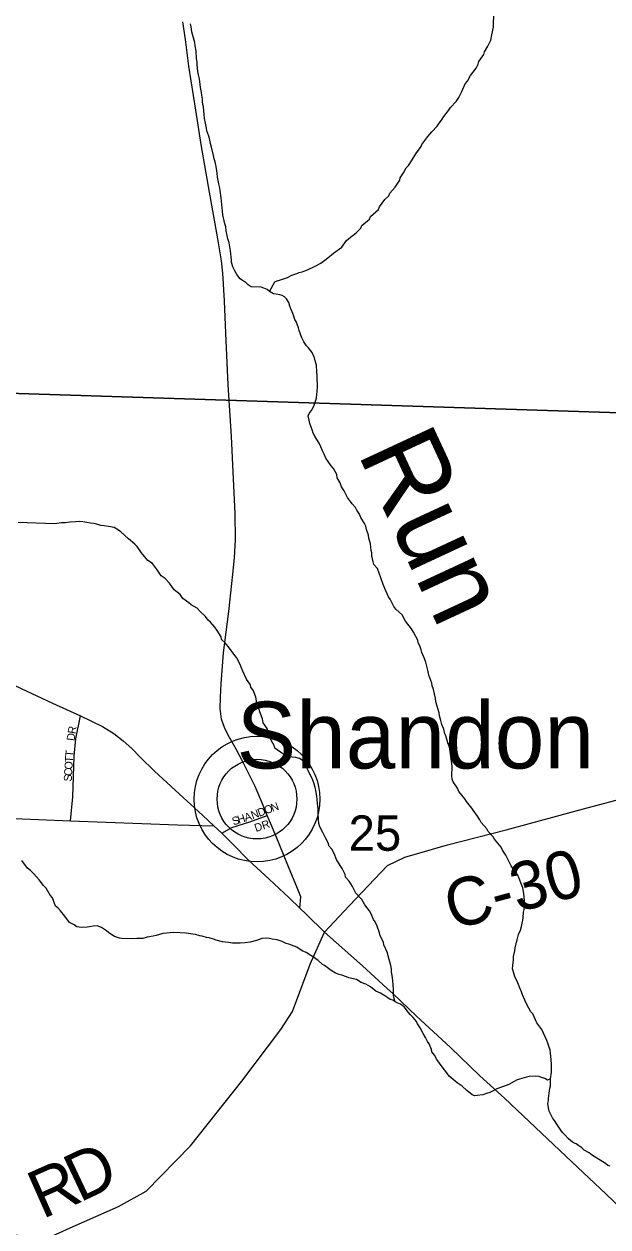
# Model space of a CAD drawing. Extents: x 1310247 to 1552180, y 377264 to 706493.
# Drawn here: x 1340929 to 1344576, y 488266 to 495782 of the extents above; entities that cross this region are included whole.
import ezdxf

# ---------------------------------------------------------------- set-up
doc = ezdxf.new("R2010")
doc.units = 0
for name, color, linetype in [('GM_X_County_Road', 7, 'Continuous'), ('GM_X_County_Road_Text', 7, 'Continuous'), ('GM_X_Minor_River', 7, 'Continuous'), ('GM_X_Minor_River_Text', 7, 'Continuous'), ('GM_X_Section', 7, 'Continuous'), ('GM_X_Section_Text', 7, 'Continuous'), ('GM_X_State_Route', 7, 'Continuous'), ('GM_X_Township_Subdivision', 7, 'Continuous'), ('GM_X_Township_Subdivision_Text', 7, 'Continuous'), ('GM_X_Unincorporated', 7, 'Continuous'), ('GM_X_Unincorporated_Location', 7, 'Continuous'), ('GM_X_Unincorporated_Text', 7, 'Continuous')]:
    doc.layers.add(name, color=color, linetype=linetype)

msp = doc.modelspace()

# ---------------------------------------------------------------- linework, layer by layer
at = {"layer": 'GM_X_County_Road'}
for points in [[(1342806.3, 490108.5), (1342959.4, 490272.5), (1343199.5, 490524.4), (1343306.6, 490576.7), (1343574.9, 490654), (1343940.4, 490747.9), (1344447, 490885.7), (1344950.3, 491017.8), (1345186.2, 491085.1), (1345319.9, 491149)], [(1335017.6, 491014.7), (1335159, 491012.6), (1336186.1, 490978.9), (1337073.9, 490951.2), (1337926, 490924.2), (1338970.3, 490886.2), (1339595.9, 490862.2), (1340611.3, 490828.4), (1341219.1, 490803.3), (1341887.7, 490778.7), (1342113.4, 490772.7)], [(1341064, 488190.7), (1341236, 488267.8), (1341518.4, 488394), (1341692.4, 488489.8), (1341969.4, 488773), (1342289.9, 489177.4), (1342533.4, 489499.5), (1342605.4, 489612), (1342716.2, 489908), (1342806.3, 490108.5)]]:
    msp.add_lwpolyline(points, dxfattribs=at)
at = {"layer": 'GM_X_Minor_River'}
for points in [[(1342461.8, 494110.4), (1342495.7, 494171.5), (1342509.9, 494177.1), (1342530.2, 494184.5), (1342574.8, 494199.3), (1342601.3, 494212.5), (1342633.7, 494223.6), (1342647.9, 494229.2), (1342666.1, 494234.6), (1342698.6, 494245.7), (1342747.4, 494270.3), (1342782.1, 494289.3), (1342808.7, 494306.6), (1342827.2, 494322.1), (1342862.2, 494351.1), (1342913.4, 494387.7), (1342940.7, 494427), (1342957.2, 494442.5), (1343004.3, 494477.2), (1343033.3, 494506.5), (1343039.8, 494524.3), (1343087.1, 494563), (1343093.7, 494580.9), (1343143.1, 494623.5), (1343149.6, 494639.4), (1343183, 494686.5), (1343207.8, 494709.8), (1343214.3, 494725.7), (1343247.5, 494762.8), (1343276.9, 494808), (1343279.3, 494822), (1343298.3, 494853.5), (1343315.2, 494883.1), (1343329.7, 494898.7), (1343352.8, 494934.1), (1343376, 494971.5), (1343409.4, 495016.7), (1343413.8, 495030.6), (1343438.9, 495063.9), (1343451.4, 495079.6), (1343476.3, 495108.9), (1343509.5, 495144), (1343517.9, 495157.8), (1343540.8, 495187.2), (1343551.4, 495205), (1343580.5, 495242.2), (1343593.2, 495261.9), (1343628.4, 495298.9), (1343645.2, 495324.5), (1343664.3, 495362), (1343683.8, 495409.6), (1343698.3, 495425.2), (1343717.4, 495460.7), (1343752.9, 495507.8), (1343765.6, 495531.5), (1343770.1, 495549.4), (1343801.5, 495592.6), (1343806, 495608.5), (1343825.1, 495644), (1343844.2, 495681.6), (1343851.2, 495715.5), (1343860.6, 495763.3), (1343863.4, 495857.5)], [(1342062.9, 495163.2), (1342055.7, 495191.5), (1342054.5, 495217.6), (1342049.8, 495265.9), (1342046.2, 495280), (1342042.8, 495298.2), (1342043.2, 495312.2), (1342039.9, 495338.4), (1342036.4, 495354.5), (1342031.3, 495386.8), (1342029.8, 495404.9), (1342024.8, 495441.1), (1342017.5, 495465.4), (1342014.1, 495485.6), (1342009.4, 495529.8), (1342009.8, 495543.9), (1342006.5, 495568), (1342003.7, 495612.2), (1341996.7, 495646.5), (1341995.3, 495666.6), (1341982.5, 495711.2), (1341977.1, 495733.4), (1341972.1, 495765.6), (1341968.6, 495783.8)], [(1343055.9, 492660.6), (1343033, 492699.4), (1343023.5, 492719.7), (1343008.2, 492744.2), (1342998.6, 492760.6), (1342979.3, 492785.2), (1342967.6, 492799.6), (1342950.3, 492824.2), (1342929.4, 492864.9), (1342912.1, 492891.5), (1342902.8, 492915.9), (1342885.6, 492946.5), (1342882.2, 492968.6), (1342861.2, 493005.4), (1342847.6, 493021.8), (1342828.4, 493048.5), (1342814.9, 493068.9), (1342803.6, 493095.3), (1342792.2, 493115.7), (1342782.8, 493140.1), (1342775.3, 493158.4), (1342744.7, 493207.4), (1342735.2, 493225.7), (1342727.7, 493246), (1342714.8, 493286.5), (1342709.4, 493306.7), (1342704.2, 493335), (1342710.6, 493348.8), (1342729.4, 493374.3), (1342740.2, 493400.1), (1342751.2, 493431.8), (1342755.6, 493447.8), (1342758.8, 493487.8), (1342761.6, 493513.8), (1342762, 493529.8), (1342759.1, 493566), (1342759.7, 493586), (1342758.4, 493610.1), (1342755.5, 493650.3), (1342748.3, 493678.6), (1342742.8, 493696.8), (1342727.7, 493729.4), (1342706.5, 493760.1), (1342692.8, 493772.5), (1342677.5, 493797.1), (1342664.2, 493821.5), (1342647.4, 493868.2), (1342643.9, 493884.3), (1342629, 493922.9), (1342621.3, 493937.1), (1342612.1, 493963.5), (1342602.6, 493983.8), (1342595.1, 494002.1), (1342589.6, 494020.3), (1342582.3, 494042.6), (1342568.9, 494065.1), (1342555.2, 494077.5), (1342541.4, 494085.9), (1342527.5, 494090.4), (1342503.5, 494095.1), (1342487.5, 494097.6), (1342461.8, 494110.4), (1342448.1, 494122.8), (1342426.3, 494131.5), (1342410.4, 494138), (1342348.3, 494139.8), (1342328.5, 494152.5), (1342313, 494169), (1342293.2, 494179.6), (1342279.5, 494190), (1342258.2, 494216.8), (1342244.8, 494241.2), (1342233.5, 494265.6), (1342224.3, 494294), (1342224.7, 494308), (1342218.3, 494364.4), (1342209.7, 494414.8), (1342202.5, 494441), (1342191.8, 494489.5), (1342188.6, 494515.7), (1342183.1, 494533.9), (1342170.7, 494590.4), (1342169.3, 494612.5), (1342163.1, 494674.9), (1342159.7, 494697), (1342153.1, 494743.4), (1342149.7, 494767.5), (1342146.2, 494783.7), (1342137.4, 494826.1), (1342134.1, 494850.2), (1342129.3, 494892.5), (1342122.1, 494920.8), (1342116.7, 494941), (1342113.2, 494961.2), (1342098.7, 495013.8), (1342093.3, 495036), (1342086.2, 495066.3), (1342082.6, 495082.4), (1342069.5, 495114.9), (1342068, 495131), (1342062.9, 495163.2)], [(1341730.1, 492411.4), (1341702.5, 492430.3), (1341661.7, 492477.6), (1341634.8, 492518.6), (1341621.2, 492533), (1341582, 492566.3), (1341533.1, 492609.8), (1341519.4, 492620.3), (1341491.7, 492637.2), (1341455.8, 492642.2), (1341429.8, 492647), (1341407.8, 492649.7), (1341389.9, 492656.2), (1341366, 492661), (1341344, 492663.6), (1341320, 492668.4), (1341296, 492671.1), (1341274, 492673.8), (1341249.9, 492672.5), (1341213.7, 492669.5), (1341185.5, 492666.4), (1341163.4, 492665), (1341119.1, 492660.3), (1340892.5, 492667.1)], [(1344023.8, 489763.5), (1344018.3, 489781.7), (1344010.6, 489796), (1343995.6, 489830.5), (1343980.9, 489879.1), (1343981.5, 489899.1), (1343986.6, 489935.1), (1343987.1, 489955.1), (1343994.2, 489991), (1343996.7, 490009), (1344005.8, 490044.8), (1344008.3, 490060.8), (1344017.2, 490092.6), (1344030.1, 490120.3), (1344036.7, 490142.2), (1344041.4, 490164.1), (1344043.9, 490182.1), (1344046.4, 490198), (1344049.3, 490232.1), (1344051.9, 490250), (1344054.3, 490266), (1344055.4, 490304.1), (1344050.8, 490350.3), (1344043.7, 490384.7), (1344036.3, 490404.9), (1344021.3, 490443.5), (1344012, 490467.8), (1343998.4, 490482.3), (1343971.5, 490523.2), (1343962, 490543.5), (1343939.2, 490588.4), (1343918.1, 490621.1), (1343908.6, 490639.4), (1343867.9, 490688.8), (1343860.3, 490703), (1343827.1, 490736.1), (1343819.6, 490754.4), (1343784.6, 490793.5), (1343775, 490809.9), (1343761.6, 490832.3), (1343734.6, 490869.3), (1343725, 490883.6), (1343692, 490924.7), (1343682.5, 490941), (1343645.7, 490986.2), (1343636.3, 491008.6), (1343609.3, 491047.5), (1343603.7, 491063.7), (1343600.3, 491083.9), (1343602.1, 491144), (1343600.6, 491162.1), (1343595.8, 491206.4), (1343590.9, 491242.6), (1343585.5, 491264.8), (1343576.2, 491291.2), (1343572.6, 491305.3), (1343563.4, 491333.7), (1343557.8, 491347.9), (1343550.6, 491376.2), (1343539.4, 491404.6), (1343532.1, 491430.9), (1343524.9, 491459.2), (1343521.4, 491477.4), (1343501.3, 491546.1), (1343500, 491570.3), (1343487.5, 491624.8), (1343478.1, 491647.1), (1343476.6, 491663.2), (1343458, 491713.9), (1343450.9, 491744.2), (1343438.3, 491794.7), (1343429, 491821.1), (1343413.9, 491855.6), (1343410.4, 491871.8), (1343401.1, 491898.1), (1343391.6, 491916.5), (1343388.1, 491932.6), (1343361.4, 491981.6), (1343350, 492004), (1343311.2, 492051.3), (1343299.8, 492073.7), (1343292.2, 492087.9), (1343251.2, 492125.3), (1343239.6, 492143.6), (1343214.9, 492188.5), (1343205.2, 492202.8), (1343188.3, 492241.5), (1343171.3, 492280.1), (1343158.5, 492322.6), (1343136.1, 492379.4), (1343112.8, 492406.2), (1343109.2, 492422.3), (1343102.3, 492458.6), (1343100.8, 492478.7), (1343097.2, 492492.9), (1343092.4, 492535.1), (1343083.4, 492569.5), (1343079.9, 492587.7), (1343068.9, 492624.1), (1343063.5, 492644.3), (1343055.9, 492660.6)], [(1343246.4, 489672.4), (1343240.9, 489692.6), (1343237.5, 489712.8), (1343236, 489730.8), (1343236.6, 489748.9), (1343235.4, 489779), (1343232.1, 489803.2), (1343230.7, 489823.3), (1343223.8, 489861.6), (1343224.2, 489877.6), (1343220.8, 489899.8), (1343202.5, 489960.5), (1343199, 489978.7), (1343176.4, 490029.5), (1343174.9, 490045.6), (1343153.9, 490084.3), (1343148.5, 490104.5), (1343133.6, 490145.1), (1343122.3, 490171.5), (1343110.8, 490187.9), (1343095.8, 490226.5), (1343086.2, 490240.8), (1343057.2, 490277.8), (1343038.1, 490312.4), (1343001.1, 490351.6), (1342980.2, 490392.4), (1342959.1, 490427.1), (1342937.7, 490451.8), (1342934.2, 490468), (1342915.2, 490506.6), (1342903.7, 490525), (1342880.7, 490561.8), (1342865.7, 490598.4), (1342850.5, 490626.9), (1342833, 490647.5), (1342831.4, 490661.6), (1342812.4, 490698.3), (1342795.3, 490730.9), (1342776.2, 490765.5), (1342770.8, 490787.8), (1342767.5, 490811.9), (1342766.6, 490848.1), (1342765.4, 490876.2), (1342764, 490896.3), (1342762.3, 490910.4), (1342759.1, 490938.5), (1342757.7, 490956.6), (1342750.7, 490995), (1342747.2, 491011.1), (1342738, 491041.5), (1342728.8, 491067.8), (1342719.2, 491082.1), (1342704.2, 491118.7), (1342687, 491151.3), (1342671.7, 491177.8), (1342650.1, 491192.5), (1342626.2, 491199.2), (1342604.2, 491201.9), (1342588.2, 491204.4), (1342570.2, 491206.9), (1342544.6, 491221.8), (1342495.4, 491257.3), (1342491.9, 491273.5), (1342463.2, 491322.5), (1342446.8, 491381.1), (1342421.7, 491416), (1342418.4, 491440.1), (1342401.6, 491484.8), (1342392.4, 491513.1), (1342384.9, 491529.4), (1342376.2, 491575.8), (1342361.3, 491616.3), (1342345.9, 491638.9), (1342342.3, 491653), (1342319.3, 491689.8), (1342294.6, 491738.7), (1342285.3, 491763), (1342277.8, 491781.3), (1342254.9, 491824.1), (1342239.5, 491844.6), (1342212.4, 491881.5), (1342185.4, 491916.4), (1342161.9, 491937.2), (1342160.3, 491953.3), (1342135.4, 491992.1), (1342119.9, 492012.7), (1342092.8, 492045.6), (1342079.1, 492058), (1342061.7, 492080.6), (1342028.4, 492111.7), (1342011, 492132.2), (1341973.4, 492153.4), (1341957.8, 492165.9), (1341920.4, 492193.1), (1341903.1, 492217.7), (1341865.8, 492246.9), (1341836.9, 492287.9), (1341809.7, 492318.8), (1341786.1, 492335.5), (1341755.2, 492378.6), (1341730.1, 492411.4)], [(1341698.5, 490075.7), (1341670.2, 490068.5), (1341656.2, 490068.9), (1341634.1, 490067.6), (1341605.9, 490066.4), (1341539.8, 490068.4), (1341525.8, 490070.8), (1341493.9, 490079.8), (1341458.5, 490102.9), (1341442.8, 490115.4), (1341413.3, 490136.4), (1341385.5, 490147.2), (1341361.4, 490145.9), (1341337.1, 490140.6), (1341323, 490139.1), (1341296.9, 490137.8), (1341272.8, 490138.6), (1341258.9, 490141), (1341241.2, 490153.5), (1341213.5, 490168.4), (1341182.5, 490207.5), (1341155.4, 490240.3), (1341139.8, 490258.9), (1341126.1, 490271.3), (1341105.5, 490322.1), (1341092, 490338.5), (1341067.2, 490383.4), (1341049.6, 490400), (1341022.5, 490434.9), (1340989.5, 490472), (1340970, 490492.6), (1340950.3, 490507.2), (1340915.6, 490556.4)], [(1344218, 489192), (1344197.7, 489182.6), (1344181.9, 489193.1), (1344162, 489199.7), (1344146.1, 489206.2), (1344124.1, 489208.9), (1344083.9, 489206), (1344067.8, 489202.5), (1344037.4, 489193.4), (1344023.2, 489189.8), (1344005, 489182.3), (1343990.7, 489174.7), (1343958, 489155.7), (1343939.8, 489150.2), (1343883, 489127.8), (1343858.6, 489116.5), (1343838.2, 489105.1), (1343817.9, 489099.7), (1343795.6, 489092.3), (1343759.4, 489087.4), (1343745.3, 489085.8), (1343727.4, 489092.3), (1343694, 489117.4), (1343664.7, 489146.4), (1343635.2, 489167.3), (1343609.7, 489186.1), (1343584.2, 489209), (1343568.8, 489229.5), (1343541.7, 489266.4), (1343506.9, 489311.5), (1343493.7, 489340), (1343476.2, 489360.6), (1343474.6, 489374.7), (1343459.6, 489409.2), (1343450, 489425.6), (1343436.7, 489450), (1343421.3, 489474.6), (1343404.2, 489509.2), (1343387, 489535.8), (1343379.3, 489550), (1343360, 489574.7), (1343342.4, 489591.3), (1343330.8, 489605.7), (1343303.7, 489640.6), (1343280.1, 489657.3), (1343260.3, 489665.9), (1343246.4, 489672.4), (1343232.6, 489682.8), (1343216.7, 489687.3), (1343201, 489697.8), (1343183.3, 489710.4), (1343155.6, 489727.2), (1343125.9, 489738.1), (1343092.5, 489765.2), (1343062.9, 489782.2), (1343035.1, 489793), (1343005.6, 489812), (1342957.7, 489823.4), (1342943.8, 489827.8), (1342914, 489838.8), (1342898.1, 489843.2), (1342874.2, 489852), (1342846.6, 489868.8), (1342805.4, 489900.2), (1342791.6, 489908.6), (1342766.1, 489931.4), (1342736.6, 489952.4), (1342720.9, 489962.9), (1342691.3, 489979.8), (1342665.5, 489990.6), (1342632, 490013.7), (1342616.2, 490020.2), (1342582.4, 490033.2), (1342566.5, 490037.7), (1342540.7, 490048.5), (1342508.9, 490059.5), (1342479, 490064.4), (1342463, 490068.9), (1342441, 490069.5), (1342414.8, 490068.3), (1342380.4, 490055.3), (1342341.9, 490044.4), (1342309.7, 490041.4), (1342279.5, 490038.2), (1342231.4, 490039.7), (1342205.4, 490042.5), (1342167.4, 490047.6), (1342129.6, 490058.8), (1342111.6, 490063.3), (1342085.8, 490072.1), (1342067.8, 490074.7), (1342042, 490083.5), (1342026, 490085.9), (1342000.1, 490092.7), (1341984.1, 490095.2), (1341942.2, 490102.5), (1341864, 490104.8), (1341795.5, 490098.8), (1341755, 490086), (1341734.9, 490082.6), (1341698.5, 490075.7)], [(1344589.6, 488645.3), (1344575.7, 488649.8), (1344560, 488662.3), (1344528.4, 488683.3), (1344479.1, 488712.8), (1344459.5, 488729.5), (1344427.9, 488746.5), (1344412.3, 488761), (1344394.6, 488773.5), (1344376.8, 488784.1), (1344360.9, 488790.6), (1344345.3, 488803.1), (1344327.6, 488817.7), (1344308.1, 488838.3), (1344292.6, 488856.8), (1344281, 488871.2), (1344256, 488908.1), (1344242.6, 488930.5), (1344229, 488947), (1344208.1, 488989.7), (1344204.7, 489009.9), (1344201.5, 489038.1), (1344204, 489054), (1344204.4, 489068.1), (1344209.4, 489102), (1344211.8, 489116), (1344214.3, 489134), (1344216.7, 489147.9), (1344218, 489192), (1344223.2, 489232), (1344224.6, 489282.1), (1344221.4, 489310.3), (1344216.7, 489354.5), (1344215.1, 489370.6), (1344200.3, 489413.2), (1344194.8, 489431.4), (1344162.7, 489500.6), (1344131.7, 489541.6), (1344114.7, 489578.2), (1344107.2, 489596.5), (1344095.6, 489610.9), (1344068.8, 489655.8), (1344057.5, 489682.2), (1344042.5, 489716.8), (1344037, 489735), (1344023.8, 489763.5)]]:
    msp.add_lwpolyline(points, dxfattribs=at)
at = {"layer": 'GM_X_Section'}
for points in [[(1345475.5, 498269.8), (1345365.6, 493329.7), (1340178.9, 493497.3), (1340312, 498733.1), (1345474.9, 498571.8)], [(1345365.6, 493329.7), (1345354.9, 492967.9), (1345250.2, 488075.6), (1340031.4, 488240.2), (1340178.9, 493497.3)]]:
    msp.add_lwpolyline(points, close=True, dxfattribs=at)
at = {"layer": 'GM_X_State_Route'}
for points in [[(1342652.2, 490257.1), (1342658.5, 490327.8), (1342636, 490380.7), (1342581, 490516.7), (1342522.4, 490660.7), (1342477.6, 490770.5), (1342447.7, 490836.1), (1342413.1, 490919.9), (1342372.5, 491018), (1342298.4, 491167.8), (1342253.6, 491250.5), (1342211.5, 491324.1), (1342185.4, 491375.3), (1342174.2, 491402.5), (1342162.4, 491439.3), (1342154.4, 491504.9), (1342156, 491576.3), (1342160.7, 491658.6), (1342174.9, 491853.3), (1342207.4, 492111.3), (1342233.7, 492345.7), (1342242.5, 492447.7), (1342248.6, 492560.5), (1342246.5, 492723.3), (1342236.4, 492940.8), (1342223.6, 493205.7), (1342203.7, 493527), (1342189.6, 493850.2), (1342181, 494052.1), (1342169.5, 494225.1), (1342162.8, 494303.4), (1342139.1, 494441.3), (1342081, 494767.5), (1342035.8, 495029.7), (1342001.3, 495243.8), (1341958.8, 495518.8), (1341937.1, 495685.6), (1341919.6, 495795.8)], [(1340553.5, 491797.2), (1340677, 491740.1), (1340909.7, 491630.3), (1341106.8, 491538.8), (1341281.1, 491460.2), (1341418.6, 491392.7), (1341489.2, 491349.1), (1341547.6, 491302.4), (1341601.6, 491254.5), (1341654.1, 491200.5), (1341744.2, 491114), (1341873.5, 490994.5), (1342046.1, 490835.8), (1342113.4, 490772.7), (1342165.1, 490725.7), (1342234.4, 490656.4), (1342331.8, 490557.9), (1342459.1, 490438.5), (1342584.5, 490323), (1342652.2, 490257.1), (1342692.2, 490218.1), (1342806.3, 490108.5), (1343042.4, 489897.7), (1343198, 489756)], [(1343198, 489756), (1343233.5, 489723.6), (1343379.7, 489583), (1343591.7, 489388.1), (1343776.7, 489210.2), (1343929.1, 489071.1), (1344160.4, 488852), (1344350.6, 488672.2), (1344565.9, 488469.7), (1344753.3, 488291.3)]]:
    msp.add_lwpolyline(points, dxfattribs=at)
at = {"layer": 'GM_X_Township_Subdivision'}
for points in [[(1341219.1, 490803.3), (1341232.6, 490953.1), (1341242.5, 491207.3), (1341251.6, 491315.9), (1341281.1, 491460.2)], [(1342165.1, 490725.7), (1342227.2, 490761.6), (1342338.6, 490796.5), (1342447.7, 490836.1)]]:
    msp.add_lwpolyline(points, dxfattribs=at)
at = {"layer": 'GM_X_Unincorporated'}
for radius in [392.8, 249]:
    msp.add_circle((1342384, 490939.5), radius, dxfattribs=at)
at = {"layer": 'GM_X_Unincorporated_Location'}
msp.add_line((1342384, 490939.5), (1342384, 490939.5), dxfattribs=at)

# ---------------------------------------------------------------- texts
at = {"layer": 'GM_X_County_Road_Text'}
for s, rotation, p in [('C-30', 15.1583, (1343604, 490120.3)), ('D', 25.30509, (1341275, 488415.9)), ('R', 23.92781, (1341042.7, 488312.8))]:
    msp.add_text(s, height=300, rotation=rotation, dxfattribs=at).set_placement(p)
at = {"layer": 'GM_X_Minor_River_Text'}
msp.add_text('Run', height=500, rotation=294.92707, dxfattribs=at).set_placement((1343009, 493103.9))
at = {"layer": 'GM_X_Section_Text'}
msp.add_text('25', height=221, rotation=0.00001, dxfattribs=at).set_placement((1342956.1, 490616.4))
at = {"layer": 'GM_X_Township_Subdivision_Text'}
for s, rotation, p in [('R', 79.65334, (1341249.2, 491343.8)), ('D', 82.81263, (1341243.8, 491300.9)), ('T', 83.9985, (1341235.2, 491200.9)), ('O', 86.66498, (1341230.6, 491122.5)), ('T', 86.67381, (1341233.2, 491166.4)), ('S', 86.67164, (1341226.3, 491047.8)), ('C', 86.66815, (1341228.3, 491082.9)), ('N', 20.40512, (1342480.5, 490858.8)), ('H', 16.97819, (1342269.8, 490785)), ('A', 18.43243, (1342313.2, 490798.3)), ('N', 20.34637, (1342356.7, 490812.8)), ('D', 20.40699, (1342398, 490828.1)), ('O', 20.41433, (1342439.3, 490843.5)), ('S', 16.9812, (1342236.2, 490774.7)), ('DR', 18.43677, (1342377.2, 490733.5))]:
    msp.add_text(s, height=50, rotation=rotation, dxfattribs=at).set_placement(p)
at = {"layer": 'GM_X_Unincorporated_Text'}
msp.add_text('Shandon', height=417, rotation=0.00001, dxfattribs=at).set_placement((1342256.5, 491130.7))

doc.saveas('drawing.dxf')
